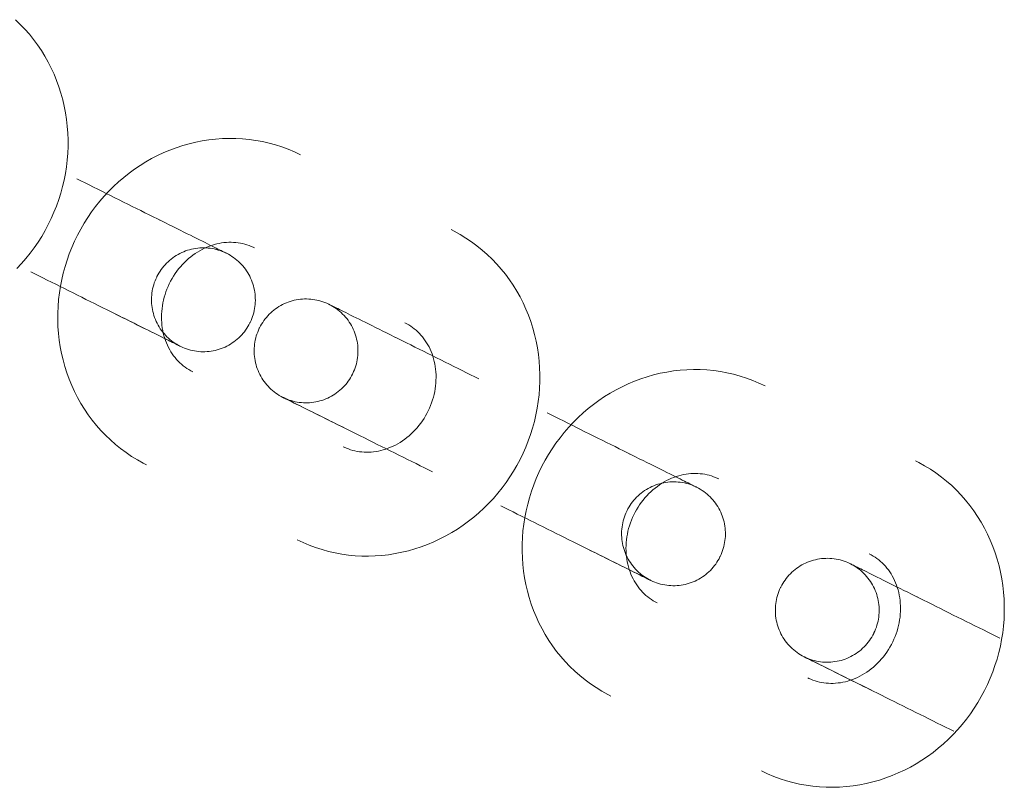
# Model space of a CAD drawing. Header units: millimetres. Extents: x -188930 to 271134, y -158090 to 283816.
# Tile 554 of 610: x 44303 to 44360, y 79046 to 79091. Entities that reach past the tile are written whole.
import ezdxf

# ---------------------------------------------------------------- set-up
doc = ezdxf.new("R2010")
doc.units = ezdxf.units.MM
doc.layers.add('I-FURN', color=30, linetype='Continuous', lineweight=9)

# ---------------------------------------------------------------- blocks, each defined once
blk = doc.blocks.new('LARSLAJ_hamak - LARSLAJ_hamak-V31-PZT-dwg')
at = {"layer": 'I-FURN', "flags": 128}
for points in [[(-353.083, 10.109), (-353.472, 10.101), (-353.86, 10.076), (-354.246, 10.034), (-354.63, 9.975), (-355.012, 9.9), (-355.39, 9.809), (-355.763, 9.701), (-356.132, 9.578), (-356.495, 9.439), (-356.852, 9.285), (-357.202, 9.116), (-357.545, 8.933), (-357.88, 8.735), (-358.206, 8.523), (-358.524, 8.299), (-358.832, 8.061), (-359.13, 7.811), (-359.418, 7.549), (-359.695, 7.276), (-359.961, 6.991), (-360.215, 6.696), (-360.458, 6.392), (-360.688, 6.078), (-360.907, 5.755), (-361.112, 5.423), (-361.305, 5.084), (-361.484, 4.738), (-361.651, 4.385), (-361.803, 4.026), (-361.942, 3.661), (-362.068, 3.291), (-362.179, 2.917), (-362.276, 2.538), (-362.359, 2.156), (-362.428, 1.772), (-362.482, 1.385), (-362.522, 0.996), (-362.548, 0.605), (-362.559, 0.215), (-362.556, -0.176), (-362.538, -0.567), (-362.506, -0.957), (-362.459, -1.345), (-362.398, -1.731), (-362.323, -2.114), (-362.233, -2.495), (-362.129, -2.871), (-362.012, -3.244), (-361.88, -3.611), (-361.735, -3.974), (-361.576, -4.33), (-361.403, -4.68), (-361.218, -5.023), (-361.019, -5.359), (-360.808, -5.686), (-360.584, -6.005), (-360.348, -6.315), (-360.099, -6.615), (-359.84, -6.905), (-359.568, -7.185), (-359.286, -7.453), (-358.994, -7.709), (-358.691, -7.954), (-358.379, -8.185), (-358.057, -8.404), (-357.727, -8.609), (-357.388, -8.801), (-357.042, -8.978), (-356.689, -9.14), (-356.329, -9.287), (-355.963, -9.419), (-355.592, -9.535), (-355.216, -9.635), (-354.837, -9.718), (-354.454, -9.786), (-354.069, -9.837), (-353.681, -9.871), (-353.293, -9.888), (-353.084, -9.891)], [(-343.368, -9.892), (-342.98, -9.884), (-342.592, -9.858), (-342.205, -9.816), (-341.821, -9.758), (-341.44, -9.683), (-341.062, -9.592), (-340.688, -9.484), (-340.32, -9.361), (-339.956, -9.222), (-339.6, -9.068), (-339.249, -8.899), (-338.907, -8.715), (-338.572, -8.518), (-338.245, -8.306), (-337.928, -8.081), (-337.62, -7.844), (-337.322, -7.594), (-337.034, -7.332), (-336.757, -7.058), (-336.491, -6.774), (-336.237, -6.479), (-335.994, -6.175), (-335.763, -5.861), (-335.545, -5.538), (-335.339, -5.206), (-335.147, -4.867), (-334.967, -4.521), (-334.801, -4.168), (-334.648, -3.809), (-334.509, -3.444), (-334.384, -3.074), (-334.273, -2.7), (-334.175, -2.321), (-334.092, -1.939), (-334.024, -1.554), (-333.969, -1.167), (-333.929, -0.778), (-333.904, -0.388), (-333.893, 0.002), (-333.896, 0.393), (-333.914, 0.784), (-333.946, 1.174), (-333.993, 1.562), (-334.054, 1.948), (-334.129, 2.331), (-334.218, 2.712), (-334.322, 3.088), (-334.44, 3.461), (-334.571, 3.829), (-334.717, 4.191), (-334.876, 4.547), (-335.048, 4.897), (-335.234, 5.24), (-335.433, 5.576), (-335.644, 5.903), (-335.868, 6.222), (-336.104, 6.532), (-336.352, 6.832), (-336.612, 7.122), (-336.883, 7.402), (-337.165, 7.67), (-337.458, 7.926), (-337.76, 8.171), (-338.073, 8.403), (-338.394, 8.621), (-338.725, 8.827), (-339.063, 9.018), (-339.41, 9.195), (-339.763, 9.357), (-340.123, 9.504), (-340.489, 9.636), (-340.86, 9.752), (-341.235, 9.852), (-341.615, 9.936), (-341.998, 10.003), (-342.383, 10.054), (-342.77, 10.088), (-343.159, 10.106), (-343.367, 10.108)], [(-323.108, 10.105), (-323.496, 10.097), (-323.884, 10.072), (-324.271, 10.03), (-324.655, 9.971), (-325.036, 9.896), (-325.414, 9.805), (-325.788, 9.698), (-326.157, 9.574), (-326.52, 9.436), (-326.877, 9.281), (-327.227, 9.112), (-327.569, 8.929), (-327.904, 8.731), (-328.231, 8.52), (-328.548, 8.295), (-328.856, 8.057), (-329.154, 7.807), (-329.442, 7.545), (-329.719, 7.272), (-329.985, 6.988), (-330.24, 6.693), (-330.482, 6.388), (-330.713, 6.074), (-330.931, 5.751), (-331.137, 5.42), (-331.329, 5.081), (-331.509, 4.734), (-331.675, 4.381), (-331.828, 4.022), (-331.967, 3.657), (-332.092, 3.287), (-332.203, 2.913), (-332.301, 2.535), (-332.384, 2.153), (-332.452, 1.768), (-332.507, 1.381), (-332.547, 0.992), (-332.572, 0.602), (-332.584, 0.211), (-332.58, -0.18), (-332.562, -0.571), (-332.53, -0.96), (-332.484, -1.348), (-332.423, -1.734), (-332.347, -2.118), (-332.258, -2.498), (-332.154, -2.875), (-332.036, -3.247), (-331.905, -3.615), (-331.759, -3.977), (-331.6, -4.334), (-331.428, -4.684), (-331.242, -5.027), (-331.044, -5.362), (-330.832, -5.69), (-330.608, -6.009), (-330.372, -6.319), (-330.124, -6.619), (-329.864, -6.909), (-329.593, -7.188), (-329.311, -7.456), (-329.018, -7.713), (-328.716, -7.957), (-328.403, -8.189), (-328.082, -8.408), (-327.751, -8.613), (-327.413, -8.804), (-327.066, -8.981), (-326.713, -9.143), (-326.353, -9.29), (-325.987, -9.422), (-325.616, -9.538), (-325.241, -9.638), (-324.861, -9.722), (-324.478, -9.79), (-324.093, -9.84), (-323.706, -9.875), (-323.317, -9.892), (-323.109, -9.895)], [(-313.393, -9.896), (-313.004, -9.887), (-312.616, -9.862), (-312.23, -9.82), (-311.846, -9.762), (-311.464, -9.687), (-311.086, -9.595), (-310.713, -9.488), (-310.344, -9.365), (-309.981, -9.226), (-309.624, -9.072), (-309.274, -8.903), (-308.931, -8.719), (-308.596, -8.521), (-308.27, -8.31), (-307.952, -8.085), (-307.644, -7.848), (-307.346, -7.597), (-307.059, -7.335), (-306.781, -7.062), (-306.516, -6.778), (-306.261, -6.483), (-306.018, -6.178), (-305.788, -5.864), (-305.57, -5.541), (-305.364, -5.21), (-305.171, -4.871), (-304.992, -4.525), (-304.825, -4.172), (-304.673, -3.812), (-304.534, -3.448), (-304.408, -3.078), (-304.297, -2.703), (-304.2, -2.325), (-304.117, -1.943), (-304.048, -1.558), (-303.994, -1.171), (-303.954, -0.782), (-303.928, -0.392), (-303.917, -0.001), (-303.92, 0.39), (-303.938, 0.78), (-303.97, 1.17), (-304.017, 1.558), (-304.078, 1.944), (-304.153, 2.328), (-304.243, 2.708), (-304.347, 3.085), (-304.464, 3.457), (-304.596, 3.825), (-304.741, 4.187), (-304.9, 4.544), (-305.073, 4.894), (-305.258, 5.237), (-305.457, 5.572), (-305.668, 5.9), (-305.892, 6.219), (-306.129, 6.528), (-306.377, 6.829), (-306.637, 7.119), (-306.908, 7.398), (-307.19, 7.666), (-307.482, 7.923), (-307.785, 8.167), (-308.097, 8.399), (-308.419, 8.618), (-308.749, 8.823), (-309.088, 9.014), (-309.434, 9.191), (-309.787, 9.353), (-310.147, 9.5), (-310.513, 9.632), (-310.884, 9.748), (-311.26, 9.848), (-311.639, 9.932), (-312.022, 9.999), (-312.408, 10.05), (-312.795, 10.084), (-313.183, 10.102), (-313.392, 10.104)], [(-301.642, 3.284), (-301.753, 2.909), (-301.851, 2.531), (-301.934, 2.149), (-302.002, 1.764), (-302.057, 1.377), (-302.097, 0.988), (-302.122, 0.598), (-302.133, 0.207), (-302.13, -0.184), (-302.112, -0.574), (-302.08, -0.964), (-302.033, -1.352), (-301.972, -1.738), (-301.897, -2.122), (-301.808, -2.502), (-301.704, -2.879), (-301.586, -3.251), (-301.455, -3.619), (-301.309, -3.981), (-301.15, -4.337), (-300.978, -4.687), (-300.792, -5.031), (-300.593, -5.366), (-300.382, -5.694), (-300.158, -6.012), (-299.922, -6.322), (-299.674, -6.622), (-299.414, -6.913), (-299.143, -7.192), (-298.861, -7.46), (-298.568, -7.717), (-298.266, -7.961), (-297.953, -8.193), (-297.632, -8.412), (-297.301, -8.617), (-296.963, -8.808), (-296.616, -8.985), (-296.263, -9.147), (-295.903, -9.294), (-295.537, -9.426), (-295.166, -9.542)], [(-353.083, -3.891), (-353.213, -3.888), (-353.342, -3.88), (-353.471, -3.866), (-353.6, -3.846), (-353.728, -3.821), (-353.856, -3.79), (-353.983, -3.753), (-354.109, -3.711), (-354.234, -3.663), (-354.359, -3.61), (-354.482, -3.55), (-354.603, -3.485), (-354.723, -3.414), (-354.841, -3.338), (-354.957, -3.256), (-355.07, -3.168), (-355.182, -3.075), (-355.29, -2.976), (-355.396, -2.872), (-355.498, -2.762), (-355.597, -2.648), (-355.692, -2.528), (-355.784, -2.403), (-355.871, -2.274), (-355.954, -2.14), (-356.032, -2.002), (-356.106, -1.86), (-356.175, -1.714), (-356.238, -1.565), (-356.297, -1.412), (-356.349, -1.256), (-356.397, -1.097), (-356.438, -0.936), (-356.473, -0.773), (-356.503, -0.607), (-356.526, -0.441), (-356.544, -0.273), (-356.555, -0.105), (-356.559, 0.064), (-356.558, 0.233), (-356.55, 0.402), (-356.536, 0.57), (-356.516, 0.737), (-356.49, 0.903), (-356.458, 1.067), (-356.419, 1.229), (-356.375, 1.389), (-356.326, 1.547), (-356.27, 1.701), (-356.209, 1.853), (-356.143, 2.001), (-356.072, 2.145), (-355.996, 2.285), (-355.916, 2.421), (-355.831, 2.553), (-355.742, 2.68), (-355.648, 2.803), (-355.551, 2.92), (-355.451, 3.032), (-355.347, 3.139), (-355.24, 3.241), (-355.13, 3.337), (-355.018, 3.428), (-354.903, 3.513), (-354.786, 3.592), (-354.667, 3.666), (-354.547, 3.734), (-354.425, 3.797), (-354.301, 3.853), (-354.176, 3.904), (-354.051, 3.95), (-353.924, 3.989), (-353.796, 4.023), (-353.668, 4.051), (-353.54, 4.074), (-353.411, 4.091), (-353.282, 4.103), (-353.153, 4.108), (-353.083, 4.109)], [(-343.368, 4.108), (-343.239, 4.105), (-343.11, 4.097), (-342.981, 4.083), (-342.852, 4.063), (-342.724, 4.038), (-342.596, 4.007), (-342.469, 3.971), (-342.342, 3.928), (-342.217, 3.88), (-342.093, 3.827), (-341.97, 3.767), (-341.849, 3.702), (-341.729, 3.632), (-341.611, 3.555), (-341.495, 3.473), (-341.381, 3.385), (-341.27, 3.292), (-341.162, 3.193), (-341.056, 3.089), (-340.954, 2.98), (-340.855, 2.865), (-340.759, 2.745), (-340.668, 2.621), (-340.581, 2.491), (-340.498, 2.358), (-340.419, 2.219), (-340.346, 2.077), (-340.277, 1.931), (-340.213, 1.782), (-340.155, 1.629), (-340.102, 1.473), (-340.055, 1.314), (-340.014, 1.153), (-339.978, 0.99), (-339.949, 0.825), (-339.925, 0.658), (-339.908, 0.49), (-339.897, 0.322), (-339.892, 0.153), (-339.894, -0.016), (-339.901, -0.184), (-339.915, -0.353), (-339.935, -0.52), (-339.962, -0.686), (-339.994, -0.85), (-340.032, -1.012), (-340.076, -1.172), (-340.126, -1.33), (-340.181, -1.484), (-340.242, -1.636), (-340.308, -1.784), (-340.379, -1.928), (-340.455, -2.068), (-340.536, -2.204), (-340.621, -2.336), (-340.71, -2.463), (-340.803, -2.585), (-340.9, -2.703), (-341.001, -2.815), (-341.105, -2.922), (-341.212, -3.024), (-341.321, -3.12), (-341.434, -3.211), (-341.549, -3.296), (-341.665, -3.375), (-341.784, -3.449), (-341.905, -3.517), (-342.027, -3.58), (-342.151, -3.636), (-342.275, -3.687), (-342.401, -3.733), (-342.528, -3.772), (-342.655, -3.806), (-342.783, -3.834), (-342.912, -3.857), (-343.041, -3.874), (-343.17, -3.885), (-343.299, -3.891), (-343.368, -3.892)], [(-323.108, -3.895), (-323.237, -3.892), (-323.367, -3.883), (-323.496, -3.869), (-323.624, -3.85), (-323.753, -3.824), (-323.88, -3.794), (-324.007, -3.757), (-324.134, -3.715), (-324.259, -3.667), (-324.383, -3.613), (-324.506, -3.554), (-324.627, -3.489), (-324.747, -3.418), (-324.865, -3.342), (-324.981, -3.26), (-325.095, -3.172), (-325.206, -3.079), (-325.314, -2.98), (-325.42, -2.876), (-325.522, -2.766), (-325.621, -2.651), (-325.717, -2.532), (-325.808, -2.407), (-325.895, -2.278), (-325.978, -2.144), (-326.057, -2.006), (-326.131, -1.864), (-326.199, -1.718), (-326.263, -1.568), (-326.321, -1.415), (-326.374, -1.259), (-326.421, -1.101), (-326.462, -0.939), (-326.498, -0.776), (-326.527, -0.611), (-326.551, -0.445), (-326.568, -0.277), (-326.579, -0.109), (-326.584, 0.06), (-326.582, 0.229), (-326.575, 0.398), (-326.561, 0.566), (-326.541, 0.733), (-326.514, 0.899), (-326.482, 1.063), (-326.444, 1.226), (-326.4, 1.386), (-326.35, 1.543), (-326.295, 1.698), (-326.234, 1.849), (-326.168, 1.997), (-326.097, 2.141), (-326.021, 2.282), (-325.94, 2.418), (-325.855, 2.549), (-325.766, 2.677), (-325.673, 2.799), (-325.576, 2.916), (-325.475, 3.029), (-325.371, 3.136), (-325.264, 3.237), (-325.155, 3.333), (-325.042, 3.424), (-324.927, 3.509), (-324.811, 3.589), (-324.692, 3.663), (-324.571, 3.731), (-324.449, 3.793), (-324.325, 3.85), (-324.201, 3.901), (-324.075, 3.946), (-323.948, 3.986), (-323.821, 4.02), (-323.693, 4.048), (-323.564, 4.07), (-323.436, 4.087), (-323.306, 4.099), (-323.177, 4.105), (-323.108, 4.105)], [(-313.393, 4.104), (-313.263, 4.102), (-313.134, 4.093), (-313.005, 4.079), (-312.876, 4.06), (-312.748, 4.034), (-312.62, 4.003), (-312.493, 3.967), (-312.367, 3.925), (-312.242, 3.877), (-312.117, 3.823), (-311.995, 3.764), (-311.873, 3.699), (-311.753, 3.628), (-311.635, 3.551), (-311.519, 3.469), (-311.406, 3.382), (-311.295, 3.288), (-311.186, 3.19), (-311.081, 3.085), (-310.978, 2.976), (-310.879, 2.861), (-310.784, 2.742), (-310.692, 2.617), (-310.605, 2.488), (-310.522, 2.354), (-310.444, 2.216), (-310.37, 2.074), (-310.301, 1.928), (-310.238, 1.778), (-310.179, 1.625), (-310.127, 1.469), (-310.079, 1.31), (-310.038, 1.149), (-310.003, 0.986), (-309.973, 0.821), (-309.95, 0.654), (-309.933, 0.487), (-309.921, 0.318), (-309.917, 0.15), (-309.918, -0.019), (-309.926, -0.188), (-309.94, -0.356), (-309.96, -0.523), (-309.986, -0.689), (-310.018, -0.853), (-310.057, -1.016), (-310.101, -1.176), (-310.15, -1.333), (-310.206, -1.488), (-310.267, -1.639), (-310.333, -1.787), (-310.404, -1.932), (-310.48, -2.072), (-310.56, -2.208), (-310.645, -2.34), (-310.735, -2.467), (-310.828, -2.589), (-310.925, -2.707), (-311.025, -2.819), (-311.129, -2.926), (-311.236, -3.027), (-311.346, -3.124), (-311.458, -3.214), (-311.573, -3.3), (-311.69, -3.379), (-311.809, -3.453), (-311.929, -3.521), (-312.052, -3.583), (-312.175, -3.64), (-312.3, -3.691), (-312.426, -3.736), (-312.552, -3.776), (-312.68, -3.81), (-312.808, -3.838), (-312.936, -3.861), (-313.065, -3.878), (-313.194, -3.889), (-313.323, -3.895), (-313.393, -3.896)], [(-352.363, 3.109), (-352.38, 3.109), (-352.408, 3.109), (-352.447, 3.109), (-352.497, 3.109), (-352.558, 3.109), (-352.63, 3.109), (-352.713, 3.109), (-352.806, 3.109), (-352.91, 3.109), (-353.024, 3.109), (-353.148, 3.109), (-353.283, 3.109), (-353.427, 3.109), (-353.58, 3.109), (-353.743, 3.109), (-353.914, 3.109), (-354.095, 3.109), (-354.283, 3.109), (-354.48, 3.109), (-354.685, 3.109), (-354.897, 3.109), (-355.117, 3.109), (-355.343, 3.109), (-355.575, 3.109), (-355.814, 3.109), (-356.058, 3.109), (-356.308, 3.109), (-356.562, 3.109), (-356.821, 3.109), (-357.084, 3.109), (-357.35, 3.109), (-357.62, 3.109), (-357.893, 3.109), (-358.168, 3.11), (-358.444, 3.11), (-358.723, 3.11), (-359.002, 3.11), (-359.282, 3.11), (-359.562, 3.11), (-359.841, 3.11), (-360.12, 3.11), (-360.398, 3.11), (-360.674, 3.11), (-360.948, 3.11), (-361.219, 3.11), (-361.487, 3.11), (-361.752, 3.11), (-362.014, 3.11)], [(-356.701, 3.11), (-356.444, 3.11), (-356.192, 3.11), (-355.945, 3.11), (-355.703, 3.11), (-355.467, 3.11), (-355.238, 3.11), (-355.015, 3.11), (-354.799, 3.11), (-354.59, 3.11), (-354.389, 3.11), (-354.196, 3.11), (-354.011, 3.11), (-353.834, 3.11), (-353.667, 3.11), (-353.508, 3.109), (-353.359, 3.109), (-353.22, 3.109), (-353.09, 3.109), (-352.97, 3.109), (-352.861, 3.109), (-352.762, 3.109), (-352.673, 3.109), (-352.595, 3.109), (-352.529, 3.109), (-352.472, 3.109), (-352.427, 3.109), (-352.393, 3.109), (-352.371, 3.109)], [(-355.358, 0.11), (-355.355, 0.229), (-355.348, 0.349), (-355.336, 0.469), (-355.319, 0.587), (-355.298, 0.706), (-355.272, 0.823), (-355.241, 0.939), (-355.205, 1.053), (-355.165, 1.166), (-355.121, 1.278), (-355.072, 1.387), (-355.018, 1.495), (-354.961, 1.6), (-354.899, 1.703), (-354.833, 1.803), (-354.764, 1.901), (-354.69, 1.996), (-354.613, 2.088), (-354.532, 2.176), (-354.448, 2.261), (-354.36, 2.343), (-354.269, 2.422), (-354.175, 2.496), (-354.078, 2.567), (-353.978, 2.634), (-353.876, 2.697), (-353.771, 2.755), (-353.664, 2.81), (-353.555, 2.86), (-353.444, 2.905), (-353.332, 2.947), (-353.218, 2.983), (-353.102, 3.015), (-352.985, 3.043), (-352.867, 3.066), (-352.749, 3.084), (-352.629, 3.097), (-352.51, 3.105), (-352.39, 3.109), (-352.357, 3.109)], [(-352.357, 3.109), (-352.237, 3.107), (-352.118, 3.1), (-351.998, 3.088), (-351.879, 3.071), (-351.761, 3.049), (-351.644, 3.023), (-351.528, 2.992), (-351.414, 2.957), (-351.301, 2.917), (-351.189, 2.872), (-351.08, 2.823), (-350.972, 2.77), (-350.867, 2.713), (-350.764, 2.651), (-350.663, 2.585), (-350.566, 2.515), (-350.471, 2.442), (-350.379, 2.364), (-350.291, 2.284), (-350.205, 2.199), (-350.124, 2.111), (-350.045, 2.02), (-349.971, 1.926), (-349.9, 1.83), (-349.833, 1.73), (-349.77, 1.628), (-349.712, 1.523), (-349.657, 1.416), (-349.607, 1.307), (-349.561, 1.196), (-349.52, 1.083), (-349.484, 0.969), (-349.451, 0.853), (-349.424, 0.737), (-349.401, 0.619), (-349.383, 0.5), (-349.37, 0.381), (-349.361, 0.261), (-349.358, 0.141), (-349.358, 0.109)], [(-345.435, 0.108), (-345.433, 0.228), (-345.425, 0.348), (-345.413, 0.467), (-345.397, 0.586), (-345.375, 0.704), (-345.349, 0.821), (-345.318, 0.937), (-345.283, 1.052), (-345.243, 1.165), (-345.198, 1.276), (-345.149, 1.386), (-345.096, 1.494), (-345.038, 1.599), (-344.977, 1.702), (-344.911, 1.802), (-344.841, 1.9), (-344.768, 1.995), (-344.69, 2.086), (-344.609, 2.175), (-344.525, 2.26), (-344.437, 2.342), (-344.346, 2.42), (-344.252, 2.495), (-344.155, 2.566), (-344.056, 2.632), (-343.953, 2.695), (-343.849, 2.754), (-343.742, 2.808), (-343.633, 2.858), (-343.522, 2.904), (-343.409, 2.945), (-343.295, 2.982), (-343.179, 3.014), (-343.062, 3.042), (-342.945, 3.064), (-342.826, 3.082), (-342.707, 3.096), (-342.587, 3.104), (-342.467, 3.108), (-342.435, 3.108)], [(-342.435, 3.108), (-342.315, 3.105), (-342.195, 3.098), (-342.076, 3.086), (-341.957, 3.07), (-341.839, 3.048), (-341.722, 3.022), (-341.606, 2.991), (-341.491, 2.956), (-341.378, 2.916), (-341.266, 2.871), (-341.157, 2.822), (-341.049, 2.769), (-340.944, 2.711), (-340.841, 2.65), (-340.741, 2.584), (-340.643, 2.514), (-340.548, 2.44), (-340.457, 2.363), (-340.368, 2.282), (-340.283, 2.198), (-340.201, 2.11), (-340.123, 2.019), (-340.048, 1.925), (-339.977, 1.828), (-339.91, 1.729), (-339.848, 1.626), (-339.789, 1.522), (-339.735, 1.415), (-339.684, 1.306), (-339.639, 1.195), (-339.598, 1.082), (-339.561, 0.968), (-339.529, 0.852), (-339.501, 0.735), (-339.479, 0.618), (-339.461, 0.499), (-339.447, 0.38), (-339.439, 0.26), (-339.435, 0.14), (-339.435, 0.108)], [(-342.429, 3.108), (-342.412, 3.108), (-342.384, 3.108), (-342.345, 3.108), (-342.295, 3.108), (-342.234, 3.108), (-342.162, 3.108), (-342.079, 3.108), (-341.986, 3.108), (-341.882, 3.108), (-341.768, 3.108), (-341.644, 3.108), (-341.509, 3.108), (-341.365, 3.108), (-341.212, 3.108), (-341.049, 3.108), (-340.878, 3.108), (-340.697, 3.108), (-340.509, 3.108), (-340.312, 3.108), (-340.107, 3.108), (-339.895, 3.108), (-339.675, 3.108), (-339.449, 3.108), (-339.217, 3.108), (-338.978, 3.108), (-338.734, 3.108), (-338.484, 3.108), (-338.23, 3.108), (-337.971, 3.108), (-337.708, 3.108), (-337.442, 3.108), (-337.172, 3.108), (-336.899, 3.108), (-336.624, 3.108), (-336.348, 3.108), (-336.069, 3.108), (-335.79, 3.108), (-335.51, 3.108), (-335.23, 3.108), (-334.951, 3.107), (-334.672, 3.107), (-334.394, 3.107), (-334.118, 3.107), (-333.844, 3.107), (-333.573, 3.107), (-333.305, 3.107), (-333.04, 3.107), (-332.779, 3.107)], [(-338.091, 3.107), (-338.348, 3.107), (-338.6, 3.107), (-338.847, 3.107), (-339.089, 3.107), (-339.325, 3.107), (-339.554, 3.107), (-339.777, 3.107), (-339.993, 3.107), (-340.202, 3.108), (-340.403, 3.108), (-340.596, 3.108), (-340.781, 3.108), (-340.958, 3.108), (-341.125, 3.108), (-341.284, 3.108), (-341.433, 3.108), (-341.572, 3.108), (-341.702, 3.108), (-341.822, 3.108), (-341.931, 3.108), (-342.03, 3.108), (-342.119, 3.108), (-342.197, 3.108), (-342.264, 3.108), (-342.32, 3.108), (-342.365, 3.108), (-342.399, 3.108), (-342.421, 3.108)], [(-318.726, 3.105), (-318.742, 3.105), (-318.77, 3.105), (-318.809, 3.105), (-318.86, 3.105), (-318.921, 3.105), (-318.993, 3.105), (-319.075, 3.105), (-319.169, 3.105), (-319.273, 3.105), (-319.387, 3.105), (-319.511, 3.105), (-319.645, 3.105), (-319.789, 3.105), (-319.943, 3.105), (-320.105, 3.105), (-320.277, 3.105), (-320.457, 3.105), (-320.646, 3.105), (-320.843, 3.106), (-321.048, 3.106), (-321.26, 3.106), (-321.479, 3.106), (-321.705, 3.106), (-321.938, 3.106), (-322.176, 3.106), (-322.421, 3.106), (-322.67, 3.106), (-322.925, 3.106), (-323.184, 3.106), (-323.446, 3.106), (-323.713, 3.106), (-323.983, 3.106), (-324.255, 3.106), (-324.53, 3.106), (-324.807, 3.106), (-325.085, 3.106), (-325.365, 3.106), (-325.644, 3.106), (-325.924, 3.106), (-326.204, 3.106), (-326.483, 3.106), (-326.761, 3.106), (-327.037, 3.106), (-327.31, 3.106), (-327.582, 3.106), (-327.85, 3.106), (-328.115, 3.106), (-328.376, 3.106)], [(-323.064, 3.106), (-322.807, 3.106), (-322.555, 3.106), (-322.308, 3.106), (-322.066, 3.106), (-321.83, 3.106), (-321.6, 3.106), (-321.377, 3.106), (-321.161, 3.106), (-320.953, 3.106), (-320.751, 3.106), (-320.558, 3.106), (-320.373, 3.106), (-320.197, 3.106), (-320.029, 3.106), (-319.871, 3.106), (-319.722, 3.106), (-319.582, 3.106), (-319.453, 3.106), (-319.333, 3.106), (-319.223, 3.106), (-319.124, 3.106), (-319.036, 3.106), (-318.958, 3.106), (-318.891, 3.106), (-318.835, 3.106), (-318.79, 3.106), (-318.756, 3.106), (-318.733, 3.106)], [(-321.72, 0.106), (-321.718, 0.226), (-321.711, 0.346), (-321.699, 0.465), (-321.682, 0.584), (-321.66, 0.702), (-321.634, 0.819), (-321.603, 0.935), (-321.568, 1.049), (-321.528, 1.163), (-321.483, 1.274), (-321.434, 1.384), (-321.381, 1.491), (-321.324, 1.596), (-321.262, 1.699), (-321.196, 1.8), (-321.126, 1.897), (-321.053, 1.992), (-320.976, 2.084), (-320.895, 2.172), (-320.81, 2.258), (-320.722, 2.34), (-320.632, 2.418), (-320.538, 2.493), (-320.441, 2.563), (-320.341, 2.63), (-320.239, 2.693), (-320.134, 2.752), (-320.027, 2.806), (-319.918, 2.856), (-319.807, 2.902), (-319.694, 2.943), (-319.58, 2.98), (-319.465, 3.012), (-319.348, 3.039), (-319.23, 3.062), (-319.111, 3.08), (-318.992, 3.093), (-318.872, 3.102), (-318.752, 3.105), (-318.72, 3.106)], [(-318.72, 3.106), (-318.6, 3.103), (-318.48, 3.096), (-318.361, 3.084), (-318.242, 3.067), (-318.124, 3.046), (-318.007, 3.019), (-317.891, 2.989), (-317.776, 2.953), (-317.663, 2.913), (-317.552, 2.869), (-317.442, 2.82), (-317.335, 2.766), (-317.229, 2.709), (-317.126, 2.647), (-317.026, 2.581), (-316.928, 2.512), (-316.834, 2.438), (-316.742, 2.361), (-316.653, 2.28), (-316.568, 2.195), (-316.486, 2.108), (-316.408, 2.017), (-316.333, 1.923), (-316.263, 1.826), (-316.196, 1.726), (-316.133, 1.624), (-316.074, 1.519), (-316.02, 1.412), (-315.97, 1.303), (-315.924, 1.192), (-315.883, 1.08), (-315.846, 0.965), (-315.814, 0.85), (-315.787, 0.733), (-315.764, 0.615), (-315.746, 0.497), (-315.733, 0.377), (-315.724, 0.258), (-315.72, 0.138), (-315.72, 0.105)], [(-315.096, 0.105), (-315.093, 0.224), (-315.086, 0.344), (-315.074, 0.464), (-315.057, 0.582), (-315.036, 0.701), (-315.01, 0.818), (-314.979, 0.934), (-314.943, 1.048), (-314.903, 1.161), (-314.859, 1.273), (-314.81, 1.382), (-314.756, 1.49), (-314.699, 1.595), (-314.637, 1.698), (-314.571, 1.798), (-314.502, 1.896), (-314.428, 1.991), (-314.351, 2.083), (-314.27, 2.171), (-314.186, 2.257), (-314.098, 2.338), (-314.007, 2.417), (-313.913, 2.491), (-313.816, 2.562), (-313.716, 2.629), (-313.614, 2.692), (-313.509, 2.75), (-313.402, 2.805), (-313.293, 2.855), (-313.182, 2.9), (-313.07, 2.942), (-312.955, 2.978), (-312.84, 3.01), (-312.723, 3.038), (-312.605, 3.061), (-312.487, 3.079), (-312.367, 3.092), (-312.248, 3.1), (-312.128, 3.104), (-312.095, 3.104)], [(-312.095, 3.104), (-311.975, 3.102), (-311.856, 3.095), (-311.736, 3.083), (-311.617, 3.066), (-311.499, 3.044), (-311.382, 3.018), (-311.266, 2.987), (-311.152, 2.952), (-311.039, 2.912), (-310.927, 2.867), (-310.818, 2.818), (-310.71, 2.765), (-310.605, 2.708), (-310.502, 2.646), (-310.401, 2.58), (-310.304, 2.51), (-310.209, 2.437), (-310.117, 2.359), (-310.029, 2.279), (-309.943, 2.194), (-309.861, 2.106), (-309.783, 2.015), (-309.709, 1.921), (-309.638, 1.825), (-309.571, 1.725), (-309.508, 1.623), (-309.45, 1.518), (-309.395, 1.411), (-309.345, 1.302), (-309.299, 1.191), (-309.258, 1.078), (-309.221, 0.964), (-309.189, 0.848), (-309.162, 0.732), (-309.139, 0.614), (-309.121, 0.495), (-309.108, 0.376), (-309.099, 0.256), (-309.096, 0.136), (-309.096, 0.104)], [(-312.09, 3.104), (-312.073, 3.104), (-312.045, 3.104), (-312.006, 3.104), (-311.956, 3.104), (-311.895, 3.104), (-311.823, 3.104), (-311.74, 3.104), (-311.647, 3.104), (-311.543, 3.104), (-311.429, 3.104), (-311.304, 3.104), (-311.17, 3.104), (-311.026, 3.104), (-310.873, 3.104), (-310.71, 3.104), (-310.538, 3.104), (-310.358, 3.104), (-310.169, 3.104), (-309.972, 3.104), (-309.768, 3.104), (-309.555, 3.104), (-309.336, 3.104), (-309.11, 3.104), (-308.877, 3.104), (-308.639, 3.104), (-308.395, 3.104), (-308.145, 3.104), (-307.891, 3.104), (-307.632, 3.104), (-307.369, 3.104), (-307.102, 3.104), (-306.833, 3.104), (-306.56, 3.104), (-306.285, 3.104), (-306.008, 3.104), (-305.73, 3.104), (-305.451, 3.104), (-305.171, 3.104), (-304.891, 3.104), (-304.611, 3.104), (-304.332, 3.104), (-304.055, 3.104), (-303.779, 3.104), (-303.505, 3.104), (-303.234, 3.104), (-302.965, 3.104), (-302.7, 3.104), (-302.439, 3.104)], [(-307.752, 3.104), (-308.008, 3.104), (-308.261, 3.104), (-308.508, 3.104), (-308.749, 3.104), (-308.985, 3.104), (-309.215, 3.104), (-309.438, 3.104), (-309.654, 3.104), (-309.863, 3.104), (-310.064, 3.104), (-310.257, 3.104), (-310.442, 3.104), (-310.618, 3.104), (-310.786, 3.104), (-310.944, 3.104), (-311.094, 3.104), (-311.233, 3.104), (-311.363, 3.104), (-311.482, 3.104), (-311.592, 3.104), (-311.691, 3.104), (-311.779, 3.104), (-311.857, 3.104), (-311.924, 3.104), (-311.98, 3.104), (-312.025, 3.104), (-312.059, 3.104), (-312.082, 3.104)], [(-352.358, -2.891), (-352.478, -2.888), (-352.598, -2.881), (-352.717, -2.869), (-352.836, -2.852), (-352.954, -2.831), (-353.071, -2.805), (-353.187, -2.774), (-353.302, -2.738), (-353.415, -2.698), (-353.526, -2.654), (-353.636, -2.605), (-353.743, -2.552), (-353.849, -2.494), (-353.951, -2.432), (-354.052, -2.367), (-354.149, -2.297), (-354.244, -2.223), (-354.336, -2.146), (-354.425, -2.065), (-354.51, -1.981), (-354.592, -1.893), (-354.67, -1.802), (-354.745, -1.708), (-354.815, -1.611), (-354.882, -1.511), (-354.945, -1.409), (-355.004, -1.305), (-355.058, -1.198), (-355.108, -1.089), (-355.154, -0.978), (-355.195, -0.865), (-355.232, -0.751), (-355.264, -0.635), (-355.291, -0.518), (-355.314, -0.4), (-355.332, -0.282), (-355.345, -0.163), (-355.354, -0.043), (-355.357, 0.077), (-355.358, 0.11)], [(-349.358, 0.109), (-349.36, -0.011), (-349.367, -0.131), (-349.379, -0.25), (-349.396, -0.369), (-349.417, -0.487), (-349.444, -0.604), (-349.475, -0.72), (-349.51, -0.835), (-349.55, -0.948), (-349.595, -1.059), (-349.643, -1.169), (-349.697, -1.276), (-349.754, -1.382), (-349.816, -1.485), (-349.882, -1.585), (-349.952, -1.683), (-350.025, -1.777), (-350.102, -1.869), (-350.183, -1.958), (-350.268, -2.043), (-350.355, -2.125), (-350.446, -2.203), (-350.54, -2.278), (-350.637, -2.349), (-350.737, -2.415), (-350.839, -2.478), (-350.944, -2.537), (-351.051, -2.591), (-351.16, -2.641), (-351.271, -2.687), (-351.384, -2.728), (-351.498, -2.765), (-351.613, -2.797), (-351.73, -2.824), (-351.848, -2.847), (-351.967, -2.865), (-352.086, -2.878), (-352.206, -2.887), (-352.326, -2.891), (-352.358, -2.891)], [(-342.435, -2.892), (-342.555, -2.89), (-342.675, -2.882), (-342.794, -2.87), (-342.913, -2.854), (-343.031, -2.832), (-343.148, -2.806), (-343.264, -2.775), (-343.379, -2.74), (-343.492, -2.7), (-343.604, -2.655), (-343.713, -2.606), (-343.821, -2.553), (-343.926, -2.495), (-344.029, -2.434), (-344.129, -2.368), (-344.227, -2.298), (-344.322, -2.225), (-344.413, -2.147), (-344.502, -2.066), (-344.587, -1.982), (-344.669, -1.894), (-344.747, -1.803), (-344.822, -1.709), (-344.893, -1.612), (-344.96, -1.513), (-345.022, -1.41), (-345.081, -1.306), (-345.135, -1.199), (-345.186, -1.09), (-345.231, -0.979), (-345.272, -0.866), (-345.309, -0.752), (-345.341, -0.636), (-345.369, -0.52), (-345.391, -0.402), (-345.409, -0.283), (-345.423, -0.164), (-345.431, -0.044), (-345.435, 0.076), (-345.435, 0.108)], [(-339.435, 0.108), (-339.437, -0.012), (-339.445, -0.132), (-339.457, -0.251), (-339.473, -0.37), (-339.495, -0.488), (-339.521, -0.605), (-339.552, -0.721), (-339.587, -0.836), (-339.627, -0.949), (-339.672, -1.061), (-339.721, -1.17), (-339.774, -1.278), (-339.832, -1.383), (-339.893, -1.486), (-339.959, -1.586), (-340.029, -1.684), (-340.102, -1.779), (-340.18, -1.87), (-340.261, -1.959), (-340.345, -2.044), (-340.433, -2.126), (-340.524, -2.204), (-340.618, -2.279), (-340.715, -2.35), (-340.814, -2.417), (-340.917, -2.479), (-341.021, -2.538), (-341.128, -2.592), (-341.237, -2.643), (-341.348, -2.688), (-341.461, -2.73), (-341.575, -2.766), (-341.691, -2.798), (-341.808, -2.826), (-341.925, -2.848), (-342.044, -2.866), (-342.163, -2.88), (-342.283, -2.888), (-342.403, -2.892), (-342.435, -2.892)], [(-318.721, -2.894), (-318.841, -2.892), (-318.96, -2.885), (-319.08, -2.873), (-319.199, -2.856), (-319.317, -2.835), (-319.434, -2.808), (-319.55, -2.778), (-319.664, -2.742), (-319.777, -2.702), (-319.889, -2.658), (-319.998, -2.609), (-320.106, -2.555), (-320.211, -2.498), (-320.314, -2.436), (-320.414, -2.37), (-320.512, -2.301), (-320.607, -2.227), (-320.699, -2.15), (-320.787, -2.069), (-320.873, -1.984), (-320.954, -1.897), (-321.033, -1.806), (-321.107, -1.712), (-321.178, -1.615), (-321.245, -1.515), (-321.308, -1.413), (-321.366, -1.308), (-321.421, -1.201), (-321.471, -1.092), (-321.517, -0.981), (-321.558, -0.869), (-321.594, -0.754), (-321.627, -0.639), (-321.654, -0.522), (-321.677, -0.404), (-321.695, -0.285), (-321.708, -0.166), (-321.716, -0.047), (-321.72, 0.073), (-321.72, 0.106)], [(-315.72, 0.105), (-315.723, -0.015), (-315.73, -0.134), (-315.742, -0.254), (-315.759, -0.373), (-315.78, -0.491), (-315.806, -0.608), (-315.837, -0.724), (-315.873, -0.838), (-315.913, -0.952), (-315.957, -1.063), (-316.006, -1.173), (-316.059, -1.28), (-316.117, -1.385), (-316.179, -1.488), (-316.244, -1.589), (-316.314, -1.686), (-316.388, -1.781), (-316.465, -1.873), (-316.546, -1.961), (-316.63, -2.047), (-316.718, -2.129), (-316.809, -2.207), (-316.903, -2.281), (-317, -2.352), (-317.1, -2.419), (-317.202, -2.482), (-317.307, -2.54), (-317.413, -2.595), (-317.523, -2.645), (-317.633, -2.691), (-317.746, -2.732), (-317.86, -2.769), (-317.976, -2.801), (-318.093, -2.828), (-318.211, -2.851), (-318.329, -2.869), (-318.449, -2.882), (-318.568, -2.891), (-318.688, -2.894), (-318.721, -2.894)], [(-312.096, -2.896), (-312.216, -2.893), (-312.336, -2.886), (-312.455, -2.874), (-312.574, -2.857), (-312.692, -2.836), (-312.809, -2.81), (-312.925, -2.779), (-313.04, -2.743), (-313.153, -2.703), (-313.264, -2.659), (-313.374, -2.61), (-313.481, -2.557), (-313.586, -2.499), (-313.689, -2.437), (-313.79, -2.372), (-313.887, -2.302), (-313.982, -2.228), (-314.074, -2.151), (-314.163, -2.07), (-314.248, -1.986), (-314.33, -1.898), (-314.408, -1.807), (-314.483, -1.713), (-314.553, -1.616), (-314.62, -1.516), (-314.683, -1.414), (-314.742, -1.309), (-314.796, -1.203), (-314.846, -1.094), (-314.892, -0.983), (-314.933, -0.87), (-314.97, -0.756), (-315.002, -0.64), (-315.029, -0.523), (-315.052, -0.405), (-315.07, -0.287), (-315.083, -0.167), (-315.092, -0.048), (-315.095, 0.072), (-315.096, 0.105)], [(-309.096, 0.104), (-309.098, -0.016), (-309.105, -0.136), (-309.117, -0.255), (-309.134, -0.374), (-309.155, -0.492), (-309.182, -0.609), (-309.213, -0.725), (-309.248, -0.84), (-309.288, -0.953), (-309.333, -1.064), (-309.381, -1.174), (-309.435, -1.281), (-309.492, -1.387), (-309.554, -1.49), (-309.62, -1.59), (-309.689, -1.688), (-309.763, -1.782), (-309.84, -1.874), (-309.921, -1.963), (-310.006, -2.048), (-310.093, -2.13), (-310.184, -2.208), (-310.278, -2.283), (-310.375, -2.353), (-310.475, -2.42), (-310.577, -2.483), (-310.682, -2.542), (-310.789, -2.596), (-310.898, -2.646), (-311.009, -2.692), (-311.121, -2.733), (-311.236, -2.77), (-311.351, -2.802), (-311.468, -2.829), (-311.586, -2.852), (-311.705, -2.87), (-311.824, -2.883), (-311.944, -2.892), (-312.064, -2.896), (-312.096, -2.896)], [(-362.014, -2.89), (-361.753, -2.89), (-361.488, -2.89), (-361.22, -2.89), (-360.948, -2.89), (-360.674, -2.89), (-360.399, -2.89), (-360.121, -2.89), (-359.842, -2.89), (-359.562, -2.89), (-359.282, -2.89), (-359.003, -2.89), (-358.723, -2.89), (-358.445, -2.89), (-358.168, -2.89), (-357.893, -2.891), (-357.621, -2.891), (-357.351, -2.891), (-357.084, -2.891), (-356.821, -2.891), (-356.563, -2.891), (-356.308, -2.891), (-356.059, -2.891), (-355.814, -2.891), (-355.576, -2.891), (-355.343, -2.891), (-355.117, -2.891), (-354.898, -2.891), (-354.686, -2.891), (-354.481, -2.891), (-354.284, -2.891), (-354.095, -2.891), (-353.915, -2.891), (-353.743, -2.891), (-353.581, -2.891), (-353.427, -2.891), (-353.283, -2.891), (-353.149, -2.891), (-353.025, -2.891), (-352.911, -2.891), (-352.807, -2.891), (-352.713, -2.891), (-352.631, -2.891), (-352.559, -2.891), (-352.497, -2.891), (-352.447, -2.891), (-352.408, -2.891), (-352.38, -2.891), (-352.364, -2.891)], [(-352.364, -2.891), (-352.38, -2.891), (-352.408, -2.891), (-352.447, -2.891), (-352.497, -2.891), (-352.559, -2.891), (-352.631, -2.891), (-352.713, -2.891), (-352.807, -2.891), (-352.91, -2.891), (-353.025, -2.891), (-353.149, -2.891), (-353.283, -2.891), (-353.427, -2.891), (-353.581, -2.891), (-353.743, -2.89), (-353.915, -2.89), (-354.095, -2.89), (-354.284, -2.89), (-354.481, -2.89), (-354.686, -2.89), (-354.898, -2.89), (-355.117, -2.89), (-355.343, -2.89), (-355.576, -2.89), (-355.814, -2.89), (-356.059, -2.89), (-356.308, -2.89), (-356.563, -2.89), (-356.702, -2.89)], [(-332.779, -2.893), (-333.04, -2.893), (-333.305, -2.893), (-333.573, -2.893), (-333.845, -2.893), (-334.119, -2.893), (-334.395, -2.893), (-334.672, -2.893), (-334.951, -2.893), (-335.231, -2.892), (-335.511, -2.892), (-335.791, -2.892), (-336.07, -2.892), (-336.348, -2.892), (-336.625, -2.892), (-336.9, -2.892), (-337.172, -2.892), (-337.442, -2.892), (-337.709, -2.892), (-337.972, -2.892), (-338.231, -2.892), (-338.485, -2.892), (-338.735, -2.892), (-338.979, -2.892), (-339.217, -2.892), (-339.45, -2.892), (-339.676, -2.892), (-339.895, -2.892), (-340.107, -2.892), (-340.312, -2.892), (-340.509, -2.892), (-340.698, -2.892), (-340.878, -2.892), (-341.05, -2.892), (-341.213, -2.892), (-341.366, -2.892), (-341.51, -2.892), (-341.644, -2.892), (-341.769, -2.892), (-341.883, -2.892), (-341.987, -2.892), (-342.08, -2.892), (-342.163, -2.892), (-342.235, -2.892), (-342.296, -2.892), (-342.346, -2.892), (-342.385, -2.892), (-342.413, -2.892), (-342.43, -2.892)], [(-342.43, -2.892), (-342.413, -2.892), (-342.385, -2.892), (-342.346, -2.892), (-342.296, -2.892), (-342.235, -2.892), (-342.163, -2.892), (-342.08, -2.892), (-341.987, -2.892), (-341.883, -2.892), (-341.769, -2.892), (-341.644, -2.892), (-341.51, -2.892), (-341.366, -2.892), (-341.213, -2.892), (-341.05, -2.892), (-340.878, -2.892), (-340.698, -2.892), (-340.509, -2.892), (-340.312, -2.892), (-340.108, -2.892), (-339.895, -2.893), (-339.676, -2.893), (-339.45, -2.893), (-339.217, -2.893), (-338.979, -2.893), (-338.735, -2.893), (-338.485, -2.893), (-338.231, -2.893), (-338.091, -2.893)], [(-328.377, -2.894), (-328.116, -2.894), (-327.851, -2.894), (-327.582, -2.894), (-327.311, -2.894), (-327.037, -2.894), (-326.761, -2.894), (-326.484, -2.894), (-326.205, -2.894), (-325.925, -2.894), (-325.645, -2.894), (-325.365, -2.894), (-325.086, -2.894), (-324.808, -2.894), (-324.531, -2.894), (-324.256, -2.894), (-323.983, -2.894), (-323.714, -2.894), (-323.447, -2.894), (-323.184, -2.894), (-322.925, -2.894), (-322.671, -2.894), (-322.421, -2.894), (-322.177, -2.894), (-321.938, -2.894), (-321.706, -2.894), (-321.48, -2.894), (-321.261, -2.894), (-321.048, -2.894), (-320.844, -2.894), (-320.647, -2.895), (-320.458, -2.895), (-320.278, -2.895), (-320.106, -2.895), (-319.943, -2.895), (-319.79, -2.895), (-319.646, -2.895), (-319.512, -2.895), (-319.387, -2.895), (-319.273, -2.895), (-319.169, -2.895), (-319.076, -2.895), (-318.993, -2.895), (-318.921, -2.895), (-318.86, -2.895), (-318.81, -2.895), (-318.771, -2.895), (-318.743, -2.895), (-318.726, -2.895)], [(-318.726, -2.894), (-318.743, -2.894), (-318.771, -2.894), (-318.81, -2.894), (-318.86, -2.894), (-318.921, -2.894), (-318.993, -2.894), (-319.076, -2.894), (-319.169, -2.894), (-319.273, -2.894), (-319.387, -2.894), (-319.512, -2.894), (-319.646, -2.894), (-319.79, -2.894), (-319.943, -2.894), (-320.106, -2.894), (-320.278, -2.894), (-320.458, -2.894), (-320.647, -2.894), (-320.844, -2.894), (-321.048, -2.894), (-321.261, -2.894), (-321.48, -2.894), (-321.706, -2.894), (-321.938, -2.894), (-322.177, -2.894), (-322.421, -2.894), (-322.671, -2.894), (-322.925, -2.894), (-323.064, -2.894)], [(-302.44, -2.896), (-302.701, -2.896), (-302.966, -2.896), (-303.234, -2.896), (-303.505, -2.896), (-303.779, -2.896), (-304.055, -2.896), (-304.333, -2.896), (-304.612, -2.896), (-304.891, -2.896), (-305.171, -2.896), (-305.451, -2.896), (-305.731, -2.896), (-306.009, -2.896), (-306.286, -2.896), (-306.561, -2.896), (-306.833, -2.896), (-307.103, -2.896), (-307.369, -2.896), (-307.632, -2.896), (-307.891, -2.896), (-308.146, -2.896), (-308.395, -2.896), (-308.639, -2.896), (-308.878, -2.896), (-309.111, -2.896), (-309.337, -2.896), (-309.556, -2.896), (-309.768, -2.896), (-309.973, -2.896), (-310.17, -2.896), (-310.359, -2.896), (-310.539, -2.896), (-310.711, -2.896), (-310.873, -2.896), (-311.027, -2.896), (-311.171, -2.896), (-311.305, -2.896), (-311.429, -2.896), (-311.543, -2.896), (-311.647, -2.896), (-311.741, -2.896), (-311.823, -2.896), (-311.895, -2.896), (-311.956, -2.896), (-312.006, -2.896), (-312.046, -2.896), (-312.074, -2.896), (-312.09, -2.896)], [(-312.09, -2.896), (-312.074, -2.896), (-312.046, -2.896), (-312.006, -2.896), (-311.956, -2.896), (-311.895, -2.896), (-311.823, -2.896), (-311.741, -2.896), (-311.647, -2.896), (-311.543, -2.896), (-311.429, -2.896), (-311.305, -2.896), (-311.171, -2.896), (-311.027, -2.896), (-310.873, -2.896), (-310.711, -2.896), (-310.539, -2.896), (-310.359, -2.896), (-310.17, -2.896), (-309.973, -2.896), (-309.768, -2.896), (-309.556, -2.896), (-309.337, -2.896), (-309.111, -2.896), (-308.878, -2.896), (-308.639, -2.896), (-308.395, -2.896), (-308.146, -2.896), (-307.891, -2.896), (-307.752, -2.896)]]:
    blk.add_lwpolyline(points, dxfattribs=at)

msp = doc.modelspace()

# ---------------------------------------------------------------- block references
at = {"layer": 'I-FURN', "rotation": 153.5634422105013}
msp.add_blockref('LARSLAJ_hamak - LARSLAJ_hamak-V31-PZT-dwg', (44034.389, 79213.566), dxfattribs=at)

doc.saveas('drawing.dxf')
